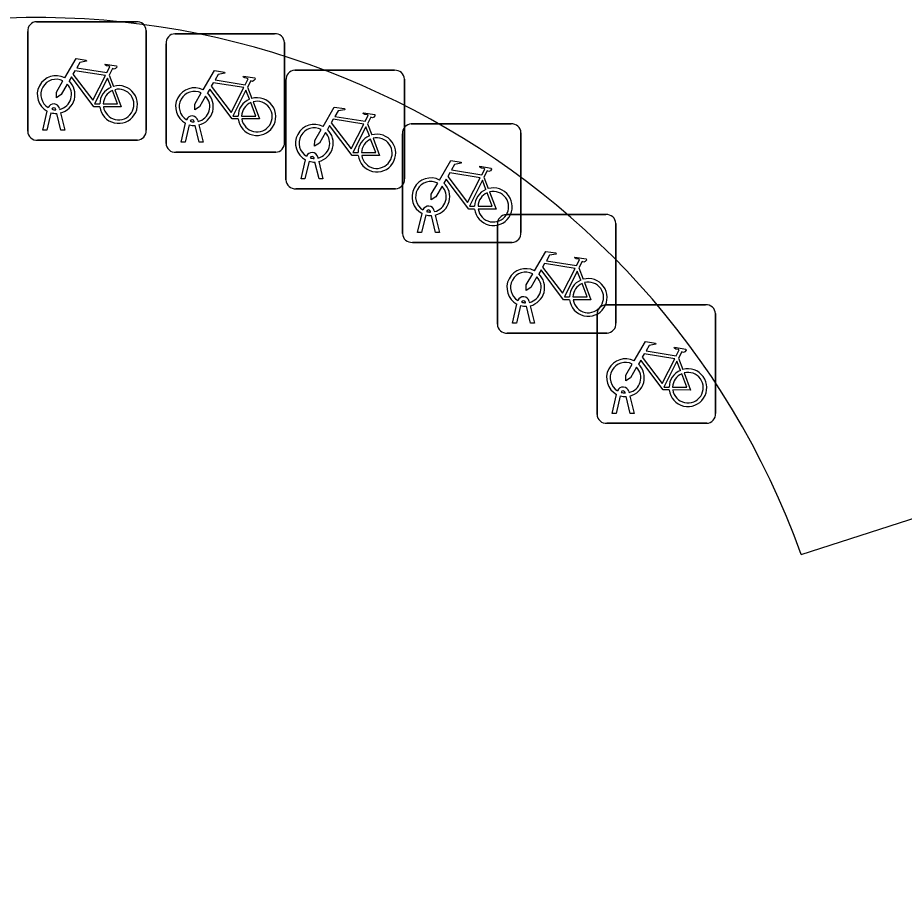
# Model space of a CAD drawing. Extents: x 161087 to 161922, y 382574 to 383873.
# Drawn here: x 161617.07 to 161624.54, y 382794 to 382801.3 of the extents above; entities that cross this region are included whole.
import ezdxf

# ---------------------------------------------------------------- set-up
doc = ezdxf.new("R2010")
doc.units = 0
doc.layers.add('IMGEO_Fietsenrek', color=7, linetype='Continuous')
doc.layers.add('IMGEO_Voetpad_open', color=7, linetype='Continuous')

msp = doc.modelspace()

# ---------------------------------------------------------------- linework, layer by layer
at = {"layer": 'IMGEO_Fietsenrek'}
for p, q in [((161617.2299, 382801.2715), (161618.0708, 382801.2715)), ((161618.0708, 382801.2715), (161617.2299, 382801.2715)), ((161617.1555, 382800.3469), (161617.1555, 382801.1878)), ((161617.1555, 382801.1878), (161617.1555, 382800.3469)), ((161618.1545, 382801.1971), (161618.1545, 382800.3562)), ((161618.1545, 382800.3562), (161618.1545, 382801.1971)), ((161618.3959, 382801.1695), (161619.2368, 382801.1695)), ((161619.2368, 382801.1695), (161618.3959, 382801.1695)), ((161618.3215, 382800.2449), (161618.3215, 382801.0858)), ((161618.3215, 382801.0858), (161618.3215, 382800.2449)), ((161619.3205, 382801.0951), (161619.3205, 382800.2542)), ((161619.3205, 382800.2542), (161619.3205, 382801.0951)), ((161619.4069, 382800.8615), (161620.2478, 382800.8615)), ((161620.2478, 382800.8615), (161619.4069, 382800.8615)), ((161617.8422, 382800.8212), (161617.8785, 382800.726)), ((161619.3325, 382799.9369), (161619.3325, 382800.7778)), ((161619.3325, 382800.7778), (161619.3325, 382799.9369)), ((161620.3315, 382800.7871), (161620.3315, 382799.9462)), ((161620.3315, 382799.9462), (161620.3315, 382800.7871)), ((161619.0082, 382800.7192), (161619.0445, 382800.624)), ((161617.2825, 382800.3563), (161617.3208, 382800.5163)), ((161617.3512, 382800.5041), (161617.3159, 382800.3563)), ((161617.3929, 382800.5279), (161617.3919, 382800.5322)), ((161617.434, 382800.3563), (161617.4001, 382800.498)), ((161617.4236, 382800.5394), (161617.4254, 382800.5315)), ((161617.4324, 382800.5023), (161617.4674, 382800.3563)), ((161618.4485, 382800.2543), (161618.4868, 382800.4143)), ((161618.5172, 382800.4021), (161618.4819, 382800.2543)), ((161618.5589, 382800.4259), (161618.5579, 382800.4302)), ((161618.6, 382800.2543), (161618.5661, 382800.396)), ((161618.5896, 382800.4374), (161618.5914, 382800.4295)), ((161618.5984, 382800.4003), (161618.6334, 382800.2543)), ((161620.0192, 382800.4112), (161620.0555, 382800.316)), ((161620.3889, 382800.4095), (161621.2298, 382800.4095)), ((161621.2298, 382800.4095), (161620.3889, 382800.4095)), ((161617.3159, 382800.3563), (161617.2825, 382800.3563)), ((161617.4674, 382800.3563), (161617.434, 382800.3563)), ((161620.3145, 382799.4849), (161620.3145, 382800.3258)), ((161620.3145, 382800.3258), (161620.3145, 382799.4849)), ((161621.3135, 382800.3351), (161621.3135, 382799.4942)), ((161621.3135, 382799.4942), (161621.3135, 382800.3351)), ((161618.0801, 382800.2725), (161617.2392, 382800.2725)), ((161617.2392, 382800.2725), (161618.0801, 382800.2725)), ((161618.4819, 382800.2543), (161618.4485, 382800.2543)), ((161618.6334, 382800.2543), (161618.6, 382800.2543)), ((161619.2461, 382800.1705), (161618.4052, 382800.1705)), ((161618.4052, 382800.1705), (161619.2461, 382800.1705)), ((161619.4595, 382799.9463), (161619.4978, 382800.1063)), ((161619.5699, 382800.1179), (161619.5689, 382800.1222)), ((161619.6006, 382800.1294), (161619.6024, 382800.1215)), ((161619.5282, 382800.0941), (161619.4929, 382799.9463)), ((161619.611, 382799.9463), (161619.5771, 382800.088)), ((161619.6094, 382800.0923), (161619.6444, 382799.9463)), ((161619.4929, 382799.9463), (161619.4595, 382799.9463)), ((161619.6444, 382799.9463), (161619.611, 382799.9463)), ((161621.0012, 382799.9592), (161621.0375, 382799.864)), ((161620.2571, 382799.8625), (161619.4162, 382799.8625)), ((161619.4162, 382799.8625), (161620.2571, 382799.8625)), ((161620.4415, 382799.4943), (161620.4798, 382799.6543)), ((161620.5519, 382799.6659), (161620.5509, 382799.6702)), ((161620.5826, 382799.6774), (161620.5844, 382799.6695)), ((161620.5102, 382799.6421), (161620.4749, 382799.4943)), ((161620.593, 382799.4943), (161620.5591, 382799.636)), ((161620.5914, 382799.6403), (161620.6264, 382799.4943)), ((161621.1889, 382799.6445), (161622.0298, 382799.6445)), ((161622.0298, 382799.6445), (161621.1889, 382799.6445)), ((161621.1145, 382798.7199), (161621.1145, 382799.5608)), ((161621.1145, 382799.5608), (161621.1145, 382798.7199)), ((161622.1135, 382799.5701), (161622.1135, 382798.7292)), ((161622.1135, 382798.7292), (161622.1135, 382799.5701)), ((161620.4749, 382799.4943), (161620.4415, 382799.4943)), ((161620.6264, 382799.4943), (161620.593, 382799.4943)), ((161621.2391, 382799.4105), (161620.3982, 382799.4105)), ((161620.3982, 382799.4105), (161621.2391, 382799.4105)), ((161621.8012, 382799.1942), (161621.8375, 382799.099)), ((161621.3519, 382798.9009), (161621.3509, 382798.9052)), ((161621.3826, 382798.9124), (161621.3844, 382798.9045)), ((161621.2415, 382798.7293), (161621.2798, 382798.8893)), ((161621.3102, 382798.8771), (161621.2749, 382798.7293)), ((161621.393, 382798.7293), (161621.3591, 382798.871)), ((161621.3914, 382798.8753), (161621.4264, 382798.7293)), ((161622.0289, 382798.8835), (161622.8698, 382798.8835)), ((161622.8698, 382798.8835), (161622.0289, 382798.8835)), ((161621.9545, 382797.9589), (161621.9545, 382798.7998)), ((161621.9545, 382798.7998), (161621.9545, 382797.9589)), ((161622.9535, 382798.8091), (161622.9535, 382797.9682)), ((161622.9535, 382797.9682), (161622.9535, 382798.8091)), ((161621.2749, 382798.7293), (161621.2415, 382798.7293)), ((161621.4264, 382798.7293), (161621.393, 382798.7293)), ((161622.0391, 382798.6455), (161621.1982, 382798.6455)), ((161621.1982, 382798.6455), (161622.0391, 382798.6455)), ((161622.6412, 382798.4332), (161622.6775, 382798.338)), ((161622.0815, 382797.9683), (161622.1198, 382798.1283)), ((161622.1502, 382798.1161), (161622.1149, 382797.9683)), ((161622.1919, 382798.1399), (161622.1909, 382798.1442)), ((161622.233, 382797.9683), (161622.1991, 382798.11)), ((161622.2226, 382798.1514), (161622.2244, 382798.1435)), ((161622.2314, 382798.1143), (161622.2664, 382797.9683)), ((161622.1149, 382797.9683), (161622.0815, 382797.9683)), ((161622.2664, 382797.9683), (161622.233, 382797.9683)), ((161622.8791, 382797.8845), (161622.0382, 382797.8845)), ((161622.0382, 382797.8845), (161622.8791, 382797.8845))]:
    msp.add_line(p, q, dxfattribs=at)
for points in [[(161617.4681, 382800.7982), (161617.5628, 382800.9617), (161617.649, 382800.9479), (161617.6507, 382800.9392), (161617.5946, 382800.9283), (161617.5684, 382800.883), (161617.8236, 382800.8422)], [(161617.8107, 382800.817), (161617.5539, 382800.858), (161617.5372, 382800.8292), (161617.7042, 382800.6089), (161617.8107, 382800.817)], [(161617.8236, 382800.8422), (161617.8486, 382800.891), (161617.8435, 382800.895), (161617.8203, 382800.8987), (161617.8076, 382800.9062), (161617.8066, 382800.9093), (161617.8088, 382800.9139), (161617.9036, 382800.8988), (161617.9059, 382800.8885), (161617.8965, 382800.8761), (161617.8841, 382800.8697), (161617.8696, 382800.8759), (161617.8422, 382800.8212)], [(161618.6341, 382800.6962), (161618.7288, 382800.8597), (161618.815, 382800.8459), (161618.8167, 382800.8372), (161618.7606, 382800.8263), (161618.7344, 382800.781), (161618.9896, 382800.7402)], [(161617.4888, 382800.7457), (161617.4372, 382800.6565), (161617.3973, 382800.6305), (161617.3985, 382800.678), (161617.453, 382800.7722)], [(161617.7638, 382800.5535), (161617.7141, 382800.5536), (161617.5234, 382800.8053), (161617.5044, 382800.7725)], [(161617.8587, 382800.719), (161617.8294, 382800.7958), (161617.72, 382800.5777), (161617.7627, 382800.5776)], [(161618.9896, 382800.7402), (161619.0146, 382800.789), (161619.0095, 382800.793), (161618.9863, 382800.7967), (161618.9736, 382800.8042), (161618.9726, 382800.8073), (161618.9748, 382800.8119), (161619.0696, 382800.7968), (161619.0719, 382800.7865), (161619.0625, 382800.7741), (161619.0501, 382800.7677), (161619.0356, 382800.7739), (161619.0082, 382800.7192)], [(161617.8892, 382800.6978), (161617.9442, 382800.5532), (161617.7941, 382800.5535)], [(161618.9298, 382800.4515), (161618.8801, 382800.4516), (161618.6894, 382800.7033), (161618.6704, 382800.6705)], [(161618.9767, 382800.715), (161618.7199, 382800.756), (161618.7032, 382800.7272), (161618.8702, 382800.5069), (161618.9767, 382800.715)], [(161619.0247, 382800.617), (161618.9954, 382800.6938), (161618.886, 382800.4757), (161618.9287, 382800.4756)], [(161617.7927, 382800.5775), (161617.9126, 382800.5773), (161617.8694, 382800.6909)], [(161618.6548, 382800.6437), (161618.6032, 382800.5545), (161618.5633, 382800.5285), (161618.5645, 382800.576), (161618.619, 382800.6702)], [(161618.9587, 382800.4755), (161619.0786, 382800.4753), (161619.0354, 382800.5889)], [(161619.0552, 382800.5958), (161619.1102, 382800.4512), (161618.9601, 382800.4515)], [(161619.6451, 382800.3882), (161619.7398, 382800.5517), (161619.826, 382800.5379), (161619.8277, 382800.5292), (161619.7716, 382800.5183), (161619.7454, 382800.473), (161620.0006, 382800.4322)], [(161620.0006, 382800.4322), (161620.0256, 382800.481), (161620.0205, 382800.485), (161619.9973, 382800.4887), (161619.9846, 382800.4962), (161619.9836, 382800.4993), (161619.9858, 382800.5039), (161620.0806, 382800.4888), (161620.0829, 382800.4785), (161620.0735, 382800.4661), (161620.0611, 382800.4597), (161620.0466, 382800.4659), (161620.0192, 382800.4112)], [(161619.9408, 382800.1435), (161619.8911, 382800.1436), (161619.7004, 382800.3953), (161619.6814, 382800.3625)], [(161619.9877, 382800.407), (161619.7309, 382800.448), (161619.7142, 382800.4192), (161619.8812, 382800.1989), (161619.9877, 382800.407)], [(161619.6658, 382800.3357), (161619.6142, 382800.2465), (161619.5743, 382800.2205), (161619.5755, 382800.268), (161619.63, 382800.3622)], [(161620.0357, 382800.309), (161620.0064, 382800.3858), (161619.897, 382800.1677), (161619.9397, 382800.1676)], [(161619.9697, 382800.1675), (161620.0896, 382800.1673), (161620.0464, 382800.2809)], [(161620.0662, 382800.2878), (161620.1212, 382800.1432), (161619.9711, 382800.1435)], [(161620.6271, 382799.9362), (161620.7218, 382800.0997), (161620.808, 382800.0859), (161620.8097, 382800.0772), (161620.7536, 382800.0663), (161620.7274, 382800.021), (161620.9826, 382799.9802)], [(161620.9826, 382799.9802), (161621.0076, 382800.029), (161621.0025, 382800.033), (161620.9793, 382800.0367), (161620.9666, 382800.0442), (161620.9656, 382800.0473), (161620.9678, 382800.0519), (161621.0626, 382800.0368), (161621.0649, 382800.0265), (161621.0555, 382800.0141), (161621.0431, 382800.0077), (161621.0286, 382800.0139), (161621.0012, 382799.9592)], [(161620.9697, 382799.955), (161620.7129, 382799.996), (161620.6962, 382799.9672), (161620.8632, 382799.7469), (161620.9697, 382799.955)], [(161620.6478, 382799.8837), (161620.5962, 382799.7945), (161620.5563, 382799.7685), (161620.5575, 382799.816), (161620.612, 382799.9102)], [(161620.9228, 382799.6915), (161620.8731, 382799.6916), (161620.6824, 382799.9433), (161620.6634, 382799.9105)], [(161621.0177, 382799.857), (161620.9884, 382799.9338), (161620.879, 382799.7157), (161620.9217, 382799.7156)], [(161620.9517, 382799.7155), (161621.0716, 382799.7153), (161621.0284, 382799.8289)], [(161621.0482, 382799.8358), (161621.1032, 382799.6912), (161620.9531, 382799.6915)], [(161621.4271, 382799.1712), (161621.5218, 382799.3347), (161621.608, 382799.3209), (161621.6097, 382799.3122), (161621.5536, 382799.3013), (161621.5274, 382799.256), (161621.7826, 382799.2152)], [(161621.7826, 382799.2152), (161621.8076, 382799.264), (161621.8025, 382799.268), (161621.7793, 382799.2717), (161621.7666, 382799.2792), (161621.7656, 382799.2823), (161621.7678, 382799.2869), (161621.8626, 382799.2718), (161621.8649, 382799.2615), (161621.8555, 382799.2491), (161621.8431, 382799.2427), (161621.8286, 382799.2489), (161621.8012, 382799.1942)], [(161621.7697, 382799.19), (161621.5129, 382799.231), (161621.4962, 382799.2022), (161621.6632, 382798.9819), (161621.7697, 382799.19)], [(161621.4478, 382799.1187), (161621.3962, 382799.0295), (161621.3563, 382799.0035), (161621.3575, 382799.051), (161621.412, 382799.1452)], [(161621.7228, 382798.9265), (161621.6731, 382798.9266), (161621.4824, 382799.1783), (161621.4634, 382799.1455)], [(161621.8177, 382799.092), (161621.7884, 382799.1688), (161621.679, 382798.9507), (161621.7217, 382798.9506)], [(161621.7517, 382798.9505), (161621.8716, 382798.9503), (161621.8284, 382799.0639)], [(161621.8482, 382799.0708), (161621.9032, 382798.9262), (161621.7531, 382798.9265)], [(161622.2671, 382798.4102), (161622.3618, 382798.5737), (161622.448, 382798.5599), (161622.4497, 382798.5512), (161622.3936, 382798.5403), (161622.3674, 382798.495), (161622.6226, 382798.4542)], [(161622.6226, 382798.4542), (161622.6476, 382798.503), (161622.6425, 382798.507), (161622.6193, 382798.5107), (161622.6066, 382798.5182), (161622.6056, 382798.5213), (161622.6078, 382798.5259), (161622.7026, 382798.5108), (161622.7049, 382798.5005), (161622.6955, 382798.4881), (161622.6831, 382798.4817), (161622.6686, 382798.4879), (161622.6412, 382798.4332)], [(161622.6097, 382798.429), (161622.3529, 382798.47), (161622.3362, 382798.4412), (161622.5032, 382798.2209), (161622.6097, 382798.429)], [(161622.2878, 382798.3577), (161622.2362, 382798.2685), (161622.1963, 382798.2425), (161622.1975, 382798.29), (161622.252, 382798.3842)], [(161622.5628, 382798.1655), (161622.5131, 382798.1656), (161622.3224, 382798.4173), (161622.3034, 382798.3845)], [(161622.6577, 382798.331), (161622.6284, 382798.4078), (161622.519, 382798.1897), (161622.5617, 382798.1896)], [(161622.5917, 382798.1895), (161622.7116, 382798.1893), (161622.6684, 382798.3029)], [(161622.6882, 382798.3098), (161622.7432, 382798.1652), (161622.5931, 382798.1655)]]:
    msp.add_lwpolyline(points, dxfattribs=at)
for centre, radius, start, end in [((161617.2332, 382801.1936), 0.0779, 92.4484, 184.28452), ((161617.2332, 382801.1936), 0.0779, 92.4484, 184.28452), ((161618.0766, 382801.1938), 0.0779, 2.4484, 94.28452), ((161618.0766, 382801.1938), 0.0779, 2.4484, 94.28452), ((161618.3992, 382801.0916), 0.0779, 92.4484, 184.28452), ((161618.3992, 382801.0916), 0.0779, 92.4484, 184.28452), ((161619.2426, 382801.0918), 0.0779, 2.4484, 94.28452), ((161619.2426, 382801.0918), 0.0779, 2.4484, 94.28452), ((161619.4102, 382800.7836), 0.0779, 92.4484, 184.28452), ((161619.4102, 382800.7836), 0.0779, 92.4484, 184.28452), ((161620.2536, 382800.7838), 0.0779, 2.4484, 94.28452), ((161620.2536, 382800.7838), 0.0779, 2.4484, 94.28452), ((161617.3951, 382800.6569), 0.159, 62.67661, 242.13685), ((161617.3951, 382800.6569), 0.129, 63.31916, 238.90302), ((161617.3951, 382800.6569), 0.159, 283.5766, 46.60424), ((161617.3951, 382800.6569), 0.129, 283.60429, 43.43025), ((161617.9217, 382800.5729), 0.159, 113.3408, 178.32165), ((161617.9217, 382800.5729), 0.159, 187.0065, 105.77075), ((161617.9217, 382800.5729), 0.129, 188.67146, 104.58832), ((161618.5611, 382800.5549), 0.159, 62.67661, 242.13685), ((161617.9217, 382800.5729), 0.129, 113.92302, 177.95563), ((161618.5611, 382800.5549), 0.129, 63.31916, 238.90302), ((161618.5611, 382800.5549), 0.129, 283.60429, 43.43025), ((161618.5611, 382800.5549), 0.159, 283.5766, 46.60424), ((161619.0877, 382800.4709), 0.159, 187.0065, 105.77075), ((161617.3749, 382800.5283), 0.0499, 12.8025, 158.69338), ((161617.3749, 382800.5283), 0.0174, 12.8025, 163.45023), ((161619.0877, 382800.4709), 0.159, 113.3408, 178.32165), ((161619.0877, 382800.4709), 0.129, 113.92302, 177.95563), ((161619.0877, 382800.4709), 0.129, 188.67146, 104.58832), ((161617.3951, 382800.6569), 0.159, 253.99666, 271.78671), ((161617.3951, 382800.6569), 0.129, 253.41502, 269.02044), ((161618.5409, 382800.4263), 0.0499, 12.8025, 158.69338), ((161618.5611, 382800.5549), 0.159, 253.99666, 271.78671), ((161618.5409, 382800.4263), 0.0174, 12.8025, 163.45023), ((161618.5611, 382800.5549), 0.129, 253.41502, 269.02044), ((161619.5721, 382800.2469), 0.159, 62.67661, 242.13685), ((161620.3922, 382800.3316), 0.0779, 92.4484, 184.28452), ((161620.3922, 382800.3316), 0.0779, 92.4484, 184.28452), ((161621.2356, 382800.3318), 0.0779, 2.4484, 94.28452), ((161621.2356, 382800.3318), 0.0779, 2.4484, 94.28452), ((161617.2334, 382800.3502), 0.0779, 182.4484, 274.28452), ((161617.2334, 382800.3502), 0.0779, 182.4484, 274.28452), ((161618.0768, 382800.3504), 0.0779, 272.4484, 4.28452), ((161618.0768, 382800.3504), 0.0779, 272.4484, 4.28452), ((161619.5721, 382800.2469), 0.129, 63.31916, 238.90302), ((161619.5721, 382800.2469), 0.129, 283.60429, 43.43025), ((161619.5721, 382800.2469), 0.159, 283.5766, 46.60424), ((161620.0987, 382800.1629), 0.159, 187.0065, 105.77075), ((161618.3994, 382800.2482), 0.0779, 182.4484, 274.28452), ((161618.3994, 382800.2482), 0.0779, 182.4484, 274.28452), ((161619.2428, 382800.2484), 0.0779, 272.4484, 4.28452), ((161619.2428, 382800.2484), 0.0779, 272.4484, 4.28452), ((161620.0987, 382800.1629), 0.159, 113.3408, 178.32165), ((161620.0987, 382800.1629), 0.129, 113.92302, 177.95563), ((161620.0987, 382800.1629), 0.129, 188.67146, 104.58832), ((161619.5519, 382800.1183), 0.0499, 12.8025, 158.69338), ((161619.5519, 382800.1183), 0.0174, 12.8025, 163.45023), ((161619.5721, 382800.2469), 0.129, 253.41502, 269.02044), ((161619.5721, 382800.2469), 0.159, 253.99666, 271.78671), ((161620.2538, 382799.9404), 0.0779, 272.4484, 4.28452), ((161620.2538, 382799.9404), 0.0779, 272.4484, 4.28452), ((161620.5541, 382799.7949), 0.159, 62.67661, 242.13685), ((161619.4104, 382799.9402), 0.0779, 182.4484, 274.28452), ((161619.4104, 382799.9402), 0.0779, 182.4484, 274.28452), ((161620.5541, 382799.7949), 0.129, 63.31916, 238.90302), ((161620.5541, 382799.7949), 0.129, 283.60429, 43.43025), ((161620.5541, 382799.7949), 0.159, 283.5766, 46.60424), ((161621.0807, 382799.7109), 0.159, 113.3408, 178.32165), ((161621.0807, 382799.7109), 0.159, 187.0065, 105.77075), ((161621.0807, 382799.7109), 0.129, 113.92302, 177.95563), ((161621.0807, 382799.7109), 0.129, 188.67146, 104.58832), ((161620.5339, 382799.6663), 0.0499, 12.8025, 158.69338), ((161620.5339, 382799.6663), 0.0174, 12.8025, 163.45023), ((161620.5541, 382799.7949), 0.129, 253.41502, 269.02044), ((161620.5541, 382799.7949), 0.159, 253.99666, 271.78671), ((161621.1922, 382799.5666), 0.0779, 92.4484, 184.28452), ((161621.1922, 382799.5666), 0.0779, 92.4484, 184.28452), ((161622.0356, 382799.5668), 0.0779, 2.4484, 94.28452), ((161622.0356, 382799.5668), 0.0779, 2.4484, 94.28452), ((161620.3924, 382799.4882), 0.0779, 182.4484, 274.28452), ((161620.3924, 382799.4882), 0.0779, 182.4484, 274.28452), ((161621.2358, 382799.4884), 0.0779, 272.4484, 4.28452), ((161621.2358, 382799.4884), 0.0779, 272.4484, 4.28452), ((161621.3541, 382799.0299), 0.159, 62.67661, 242.13685), ((161621.3541, 382799.0299), 0.129, 63.31916, 238.90302), ((161621.3541, 382799.0299), 0.159, 283.5766, 46.60424), ((161621.3541, 382799.0299), 0.129, 283.60429, 43.43025), ((161621.8807, 382798.9459), 0.159, 113.3408, 178.32165), ((161621.8807, 382798.9459), 0.159, 187.0065, 105.77075), ((161621.8807, 382798.9459), 0.129, 113.92302, 177.95563), ((161621.8807, 382798.9459), 0.129, 188.67146, 104.58832), ((161621.3339, 382798.9013), 0.0499, 12.8025, 158.69338), ((161621.3339, 382798.9013), 0.0174, 12.8025, 163.45023), ((161621.3541, 382799.0299), 0.129, 253.41502, 269.02044), ((161621.3541, 382799.0299), 0.159, 253.99666, 271.78671), ((161622.0322, 382798.8056), 0.0779, 92.4484, 184.28452), ((161622.0322, 382798.8056), 0.0779, 92.4484, 184.28452), ((161622.8756, 382798.8058), 0.0779, 2.4484, 94.28452), ((161622.8756, 382798.8058), 0.0779, 2.4484, 94.28452), ((161621.1924, 382798.7232), 0.0779, 182.4484, 274.28452), ((161621.1924, 382798.7232), 0.0779, 182.4484, 274.28452), ((161622.0358, 382798.7234), 0.0779, 272.4484, 4.28452), ((161622.0358, 382798.7234), 0.0779, 272.4484, 4.28452), ((161622.1941, 382798.2689), 0.159, 62.67661, 242.13685), ((161622.1941, 382798.2689), 0.129, 63.31916, 238.90302), ((161622.1941, 382798.2689), 0.159, 283.5766, 46.60424), ((161622.1941, 382798.2689), 0.129, 283.60429, 43.43025), ((161622.7207, 382798.1849), 0.159, 113.3408, 178.32165), ((161622.7207, 382798.1849), 0.159, 187.0065, 105.77075), ((161622.7207, 382798.1849), 0.129, 113.92302, 177.95563), ((161622.7207, 382798.1849), 0.129, 188.67146, 104.58832), ((161622.1739, 382798.1403), 0.0499, 12.8025, 158.69338), ((161622.1739, 382798.1403), 0.0174, 12.8025, 163.45023), ((161622.1941, 382798.2689), 0.159, 253.99666, 271.78671), ((161622.1941, 382798.2689), 0.129, 253.41502, 269.02044), ((161622.0324, 382797.9622), 0.0779, 182.4484, 274.28452), ((161622.0324, 382797.9622), 0.0779, 182.4484, 274.28452), ((161622.8758, 382797.9624), 0.0779, 272.4484, 4.28452), ((161622.8758, 382797.9624), 0.0779, 272.4484, 4.28452)]:
    msp.add_arc(centre, radius, start, end, dxfattribs=at)
at = {"layer": 'IMGEO_Voetpad_open'}
msp.add_lwpolyline([(161623.676, 382796.778), (161635.191, 382800.49)], dxfattribs=at)
msp.add_arc((161617.2359, 382794.4604), 6.8444, 19.79252, 195.48523, dxfattribs=at)

doc.saveas('drawing.dxf')
